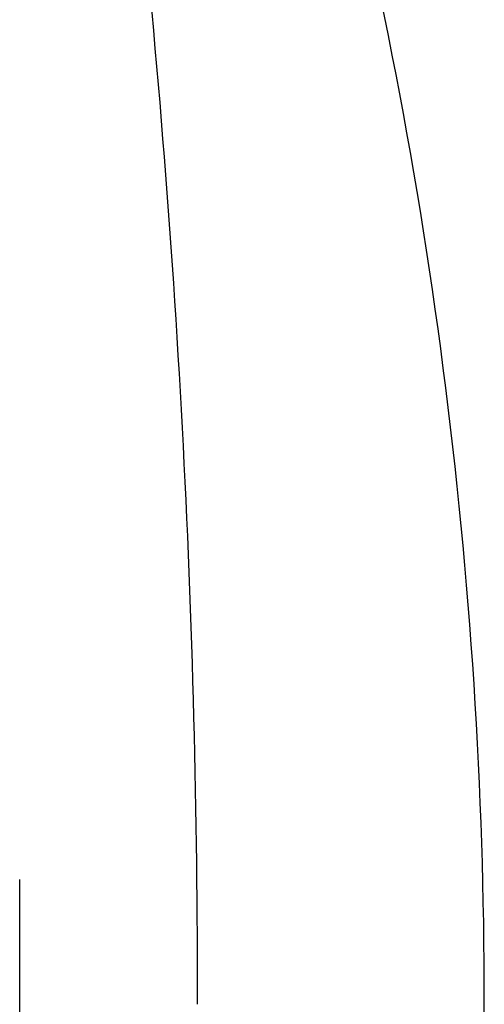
# Model space of a CAD drawing. Header units: millimetres. Extents: x -31695 to -19845, y -5614 to 7253.
# Tile 410 of 432: x -21937 to -21866, y 5251 to 5402. Entities that reach past the tile are written whole.
import ezdxf

# ---------------------------------------------------------------- set-up
doc = ezdxf.new("R2010")
doc.units = ezdxf.units.MM
doc.layers.add('2d', color=7, linetype='Continuous', true_color=0x000000)

msp = doc.modelspace()

# ---------------------------------------------------------------- linework, layer by layer
at = {"layer": '2d', "linetype": 'Continuous', "lineweight": -3}
msp.add_lwpolyline([(-21936.91, 5270.39), (-21936.91, 4951.05)], dxfattribs=at)
for points, degree in [([(-21865.7, 5251.64), (-21865.7, 5316.69), (-21874.13, 5381.34), (-21890.69, 5444.01)], 3), ([(-21919.48, 5430.72), (-21913, 5371.99), (-21909.72, 5312.86), (-21909.7, 5253.57)], 3), ([(-21909.7, 5253.57), (-21909.7, 5252.81), (-21909.7, 5252.05), (-21909.7, 5251.29)], 3), ([(-21865.7, 4892), (-21865.7, 5071.64), (-21865.7, 5251.29)], 2)]:
    msp.add_open_spline(points, degree=degree, dxfattribs=at)
msp.add_rational_spline([(-21865.7, 5251.29), (-21865.7, 5251.47), (-21865.7, 5251.64)], [1, 0.999999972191, 1], degree=2, dxfattribs=at)

doc.saveas('drawing.dxf')
